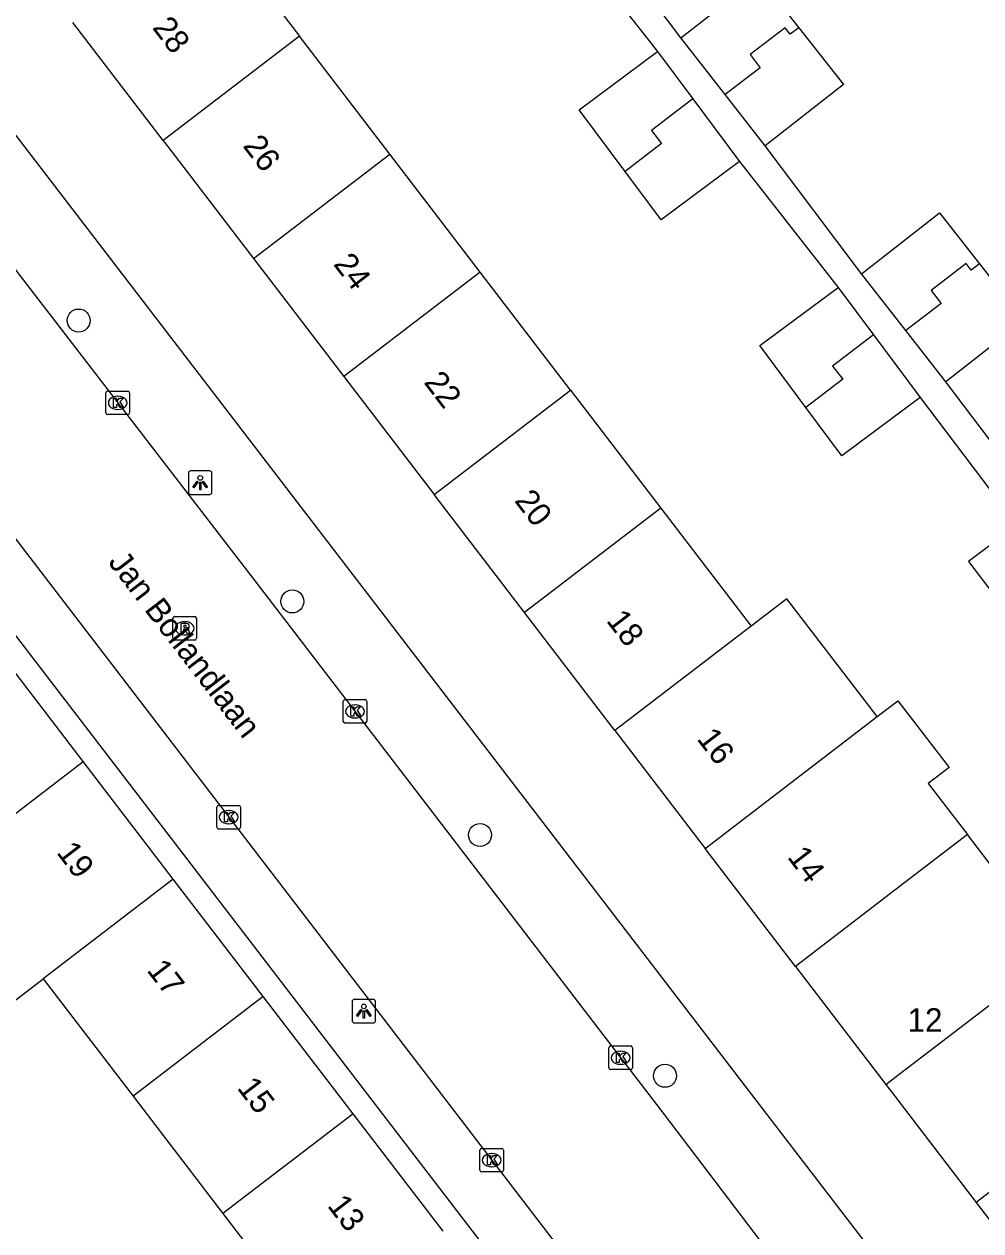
# Model space of a CAD drawing. Extents: x 159353 to 160616, y 385893 to 387321.
# Drawn here: x 159963 to 160003.7, y 386745.1 to 386796.3 of the extents above; entities that cross this region are included whole.
import ezdxf

# ---------------------------------------------------------------- set-up
doc = ezdxf.new("R2010")
doc.units = 0
for name, color, linetype in [('IMGEO_Boom', 7, 'Continuous'), ('IMGEO_Kolk', 7, 'Continuous'), ('IMGEO_Lichtpunt', 7, 'Continuous'), ('IMGEO_Openbare_ruimte_label', 7, 'Continuous'), ('IMGEO_Pand', 7, 'Continuous'), ('IMGEO_Pand_nummerreeks', 7, 'Continuous'), ('IMGEO_Rijbaan_lokaal_open', 7, 'Continuous'), ('IMGEO_Rioolput', 7, 'Continuous'), ('IMGEO_Voetpad_open', 7, 'Continuous')]:
    doc.layers.add(name, color=color, linetype=linetype)

msp = doc.modelspace()

# ---------------------------------------------------------------- linework, layer by layer
at = {"layer": 'IMGEO_Boom'}
for centre in [(159965.295, 386783.746), (159974.378, 386771.806), (159982.362, 386761.882), (159990.224, 386751.646)]:
    msp.add_circle(centre, 0.489, dxfattribs=at)
at = {"layer": 'IMGEO_Kolk'}
for p, q in [((159966.458, 386779.821), (159966.458, 386780.673)), ((159966.533, 386780.747), (159967.385, 386780.747)), ((159967.459, 386780.673), (159967.459, 386779.821)), ((159966.946, 386780.527), (159966.971, 386780.527)), ((159967.385, 386779.747), (159966.533, 386779.747)), ((159966.969, 386779.967), (159966.944, 386779.967)), ((159976.545, 386766.707), (159976.545, 386767.559)), ((159976.62, 386767.633), (159977.472, 386767.633)), ((159977.033, 386767.413), (159977.058, 386767.413)), ((159977.546, 386767.559), (159977.546, 386766.707)), ((159977.056, 386766.853), (159977.031, 386766.853)), ((159977.472, 386766.633), (159976.62, 386766.633)), ((159971.177, 386762.209), (159971.177, 386763.061)), ((159971.252, 386763.135), (159972.104, 386763.135)), ((159971.665, 386762.915), (159971.69, 386762.915)), ((159972.178, 386763.061), (159972.178, 386762.209)), ((159971.688, 386762.355), (159971.663, 386762.355)), ((159972.104, 386762.135), (159971.252, 386762.135)), ((159987.839, 386751.987), (159987.839, 386752.839)), ((159987.914, 386752.913), (159988.766, 386752.913)), ((159988.327, 386752.693), (159988.352, 386752.693)), ((159988.84, 386752.839), (159988.84, 386751.987)), ((159988.35, 386752.133), (159988.325, 386752.133)), ((159988.766, 386751.913), (159987.914, 386751.913)), ((159982.358, 386747.634), (159982.358, 386748.486)), ((159982.433, 386748.56), (159983.285, 386748.56)), ((159983.359, 386748.486), (159983.359, 386747.634)), ((159982.846, 386748.34), (159982.871, 386748.34)), ((159983.285, 386747.56), (159982.433, 386747.56)), ((159982.869, 386747.78), (159982.844, 386747.78))]:
    msp.add_line(p, q, dxfattribs=at)
for points in [[(159966.458, 386779.821), (159966.458, 386780.673)], [(159966.533, 386780.747), (159967.385, 386780.747)], [(159967.459, 386780.673), (159967.459, 386779.821)], [(159966.779, 386780.447), (159966.902, 386780.447), (159966.902, 386780.296), (159967.032, 386780.447), (159967.196, 386780.447), (159967.05, 386780.296), (159967.203, 386780.047), (159967.051, 386780.047), (159966.966, 386780.211), (159966.902, 386780.144), (159966.902, 386780.047), (159966.779, 386780.047), (159966.779, 386780.447)], [(159967.385, 386779.747), (159966.533, 386779.747)], [(159976.545, 386766.707), (159976.545, 386767.559)], [(159976.62, 386767.633), (159977.472, 386767.633)], [(159976.866, 386767.333), (159976.989, 386767.333), (159976.989, 386767.182), (159977.119, 386767.333), (159977.283, 386767.333), (159977.137, 386767.182), (159977.29, 386766.933), (159977.138, 386766.933), (159977.053, 386767.097), (159976.989, 386767.03), (159976.989, 386766.933), (159976.866, 386766.933), (159976.866, 386767.333)], [(159977.546, 386767.559), (159977.546, 386766.707)], [(159977.472, 386766.633), (159976.62, 386766.633)], [(159971.177, 386762.209), (159971.177, 386763.061)], [(159971.252, 386763.135), (159972.104, 386763.135)], [(159971.498, 386762.835), (159971.621, 386762.835), (159971.621, 386762.684), (159971.751, 386762.835), (159971.915, 386762.835), (159971.769, 386762.684), (159971.922, 386762.435), (159971.77, 386762.435), (159971.685, 386762.599), (159971.621, 386762.532), (159971.621, 386762.435), (159971.498, 386762.435), (159971.498, 386762.835)], [(159972.178, 386763.061), (159972.178, 386762.209)], [(159972.104, 386762.135), (159971.252, 386762.135)], [(159987.839, 386751.987), (159987.839, 386752.839)], [(159987.914, 386752.913), (159988.766, 386752.913)], [(159988.16, 386752.613), (159988.283, 386752.613), (159988.283, 386752.462), (159988.413, 386752.613), (159988.577, 386752.613), (159988.431, 386752.462), (159988.584, 386752.213), (159988.432, 386752.213), (159988.347, 386752.377), (159988.283, 386752.31), (159988.283, 386752.213), (159988.16, 386752.213), (159988.16, 386752.613)], [(159988.84, 386752.839), (159988.84, 386751.987)], [(159988.766, 386751.913), (159987.914, 386751.913)], [(159982.358, 386747.634), (159982.358, 386748.486)], [(159982.433, 386748.56), (159983.285, 386748.56)], [(159983.359, 386748.486), (159983.359, 386747.634)], [(159982.679, 386748.26), (159982.802, 386748.26), (159982.802, 386748.109), (159982.932, 386748.26), (159983.096, 386748.26), (159982.95, 386748.109), (159983.103, 386747.86), (159982.951, 386747.86), (159982.866, 386748.024), (159982.802, 386747.957), (159982.802, 386747.86), (159982.679, 386747.86), (159982.679, 386748.26)], [(159983.285, 386747.56), (159982.433, 386747.56)]]:
    msp.add_lwpolyline(points, dxfattribs=at)
for centre, start, end in [((159966.535, 386780.671), 91.552, 178.448), ((159966.535, 386780.671), 91.552, 178.448), ((159967.383, 386780.671), 1.552, 88.448), ((159967.383, 386780.671), 1.552, 88.448), ((159966.535, 386779.823), 181.552, 268.448), ((159966.535, 386779.823), 181.552, 268.448), ((159967.383, 386779.823), 271.552, 358.448), ((159967.383, 386779.823), 271.552, 358.448), ((159976.622, 386767.557), 91.552, 178.448), ((159976.622, 386767.557), 91.552, 178.448), ((159977.47, 386767.557), 1.552, 88.448), ((159977.47, 386767.557), 1.552, 88.448), ((159976.622, 386766.709), 181.552, 268.448), ((159976.622, 386766.709), 181.552, 268.448), ((159977.47, 386766.709), 271.552, 358.448), ((159977.47, 386766.709), 271.552, 358.448), ((159971.254, 386763.059), 91.552, 178.448), ((159971.254, 386763.059), 91.552, 178.448), ((159972.102, 386763.059), 1.552, 88.448), ((159972.102, 386763.059), 1.552, 88.448), ((159971.254, 386762.211), 181.552, 268.448), ((159971.254, 386762.211), 181.552, 268.448), ((159972.102, 386762.211), 271.552, 358.448), ((159972.102, 386762.211), 271.552, 358.448), ((159987.916, 386752.837), 91.552, 178.448), ((159987.916, 386752.837), 91.552, 178.448), ((159988.764, 386752.837), 1.552, 88.448), ((159988.764, 386752.837), 1.552, 88.448), ((159987.916, 386751.989), 181.552, 268.448), ((159987.916, 386751.989), 181.552, 268.448), ((159988.764, 386751.989), 271.552, 358.448), ((159988.764, 386751.989), 271.552, 358.448), ((159982.435, 386748.484), 91.552, 178.448), ((159982.435, 386748.484), 91.552, 178.448), ((159983.283, 386748.484), 1.552, 88.448), ((159983.283, 386748.484), 1.552, 88.448), ((159982.435, 386747.636), 181.552, 268.448), ((159982.435, 386747.636), 181.552, 268.448), ((159983.283, 386747.636), 271.552, 358.448), ((159983.283, 386747.636), 271.552, 358.448)]:
    msp.add_arc(centre, 0.0765, start, end, dxfattribs=at)
for centre, major_axis, ratio, start_param, end_param in [((159966.945, 386780.247), (-0.387, 0.002), 0.722429, 4.712389, 7.853982), ((159966.97, 386780.247), (-0.39, 0.002), 0.717154, 1.570796, 4.712389), ((159977.032, 386767.133), (-0.387, 0.002), 0.722429, 4.712389, 7.853982), ((159977.057, 386767.133), (-0.39, 0.002), 0.717154, 1.570796, 4.712389), ((159971.664, 386762.635), (-0.387, 0.002), 0.722429, 4.712389, 7.853982), ((159971.689, 386762.635), (-0.39, 0.002), 0.717154, 1.570796, 4.712389), ((159988.326, 386752.413), (-0.387, 0.002), 0.722429, 4.712389, 7.853982), ((159988.351, 386752.413), (-0.39, 0.002), 0.717154, 1.570796, 4.712389), ((159982.845, 386748.06), (-0.387, 0.002), 0.722429, 4.712389, 7.853982), ((159982.87, 386748.06), (-0.39, 0.002), 0.717154, 1.570796, 4.712389)]:
    msp.add_ellipse(centre, major_axis=major_axis, ratio=ratio, start_param=start_param, end_param=end_param, dxfattribs=at)
at = {"layer": 'IMGEO_Lichtpunt'}
for p, q in [((159969.966, 386777.259), (159969.966, 386776.452)), ((159969.966, 386777.259), (159969.966, 386776.452)), ((159970.868, 386777.354), (159970.06, 386777.354)), ((159970.868, 386777.354), (159970.06, 386777.354)), ((159970.962, 386776.452), (159970.962, 386777.259)), ((159970.962, 386776.452), (159970.962, 386777.259)), ((159970.06, 386776.358), (159970.868, 386776.358)), ((159970.06, 386776.358), (159970.868, 386776.358)), ((159976.922, 386754.798), (159976.922, 386753.991)), ((159976.922, 386754.798), (159976.922, 386753.991)), ((159977.824, 386754.893), (159977.016, 386754.893)), ((159977.824, 386754.893), (159977.016, 386754.893)), ((159977.918, 386753.991), (159977.918, 386754.798)), ((159977.918, 386753.991), (159977.918, 386754.798)), ((159977.016, 386753.897), (159977.824, 386753.897)), ((159977.016, 386753.897), (159977.824, 386753.897))]:
    msp.add_line(p, q, dxfattribs=at)
for points in [[(159970.34, 386776.923), (159970.379, 386776.895), (159970.191, 386776.633), (159970.153, 386776.66), (159970.34, 386776.923)], [(159970.442, 386776.875), (159970.489, 386776.875), (159970.489, 386776.553), (159970.442, 386776.553), (159970.442, 386776.875)], [(159970.552, 386776.895), (159970.59, 386776.922), (159970.777, 386776.66), (159970.738, 386776.632), (159970.552, 386776.895)], [(159977.296, 386754.462), (159977.335, 386754.434), (159977.147, 386754.172), (159977.109, 386754.199), (159977.296, 386754.462)], [(159977.398, 386754.414), (159977.445, 386754.414), (159977.445, 386754.092), (159977.398, 386754.092), (159977.398, 386754.414)], [(159977.508, 386754.434), (159977.546, 386754.461), (159977.733, 386754.199), (159977.694, 386754.171), (159977.508, 386754.434)]]:
    msp.add_lwpolyline(points, dxfattribs=at)
for centre in [(159970.465, 386777.057), (159977.421, 386754.596)]:
    msp.add_circle(centre, 0.0994, dxfattribs=at)
for centre, start, end in [((159970.06, 386777.259), 90, 180), ((159970.06, 386777.259), 90, 180), ((159970.868, 386777.259), 0, 90), ((159970.868, 386777.259), 0, 90), ((159970.06, 386776.452), 180, 270), ((159970.06, 386776.452), 180, 270), ((159970.868, 386776.452), 270, 0), ((159970.868, 386776.452), 270, 360), ((159977.016, 386754.798), 90, 180), ((159977.016, 386754.798), 90, 180), ((159977.824, 386754.798), 0, 90), ((159977.824, 386754.798), 0, 90), ((159977.016, 386753.991), 180, 270), ((159977.016, 386753.991), 180, 270), ((159977.824, 386753.991), 270, 0), ((159977.824, 386753.991), 270, 360)]:
    msp.add_arc(centre, 0.0946, start, end, dxfattribs=at)
at = {"layer": 'IMGEO_Pand'}
for points in [[(159970.842, 386800.842), (159974.681, 386795.829)], [(159990.896, 386795.762), (159994.218, 386798.36), (159995.914, 386796.192)], [(159968.894, 386791.396), (159965.054, 386796.41)], [(159995.914, 386796.192), (159995.548, 386795.911), (159995.334, 386796.188), (159993.846, 386795.046), (159994.272, 386794.49), (159992.785, 386793.348)], [(159995.914, 386796.192), (159997.807, 386793.771), (159994.485, 386791.173)], [(159974.681, 386795.829), (159968.894, 386791.396)], [(159978.522, 386790.814), (159974.681, 386795.829)], [(159992.785, 386793.348), (159990.896, 386795.762)], [(159988.532, 386790.078), (159986.577, 386792.707), (159989.907, 386795.183)], [(159989.907, 386795.183), (159991.403, 386793.17)], [(159991.403, 386793.17), (159989.652, 386791.823), (159990.079, 386791.268), (159988.532, 386790.078)], [(159991.403, 386793.17), (159993.39, 386790.498)], [(159994.485, 386791.173), (159992.785, 386793.348)], [(159968.894, 386791.396), (159972.734, 386786.381)], [(159972.734, 386786.381), (159978.522, 386790.814)], [(159982.361, 386785.801), (159978.522, 386790.814)], [(159993.39, 386790.498), (159990.061, 386788.023), (159988.532, 386790.078)], [(159998.577, 386785.731), (160001.899, 386788.329), (160003.596, 386786.159)], [(159972.734, 386786.381), (159976.574, 386781.368)], [(159982.361, 386785.801), (159976.574, 386781.368)], [(159986.203, 386780.785), (159982.361, 386785.801)], [(160003.596, 386786.159), (160003.242, 386785.888), (160003.028, 386786.169), (160001.539, 386785.025), (160001.965, 386784.47), (160000.465, 386783.318)], [(160003.596, 386786.159), (160005.488, 386783.74), (160002.166, 386781.142)], [(160000.465, 386783.318), (159998.577, 386785.731)], [(159996.213, 386780.049), (159994.258, 386782.678), (159997.588, 386785.154)], [(159997.588, 386785.154), (159999.084, 386783.141)], [(160002.166, 386781.142), (160000.465, 386783.318)], [(159999.084, 386783.141), (159997.353, 386781.809), (159997.78, 386781.254), (159996.213, 386780.049)], [(159999.084, 386783.141), (160001.071, 386780.469)], [(159976.574, 386781.368), (159980.415, 386776.352)], [(159980.415, 386776.352), (159986.203, 386780.785)], [(159986.203, 386780.785), (159990.042, 386775.772)], [(160001.071, 386780.469), (159997.742, 386777.994), (159996.213, 386780.049)], [(159984.255, 386771.339), (159980.415, 386776.352)], [(159990.042, 386775.772), (159984.255, 386771.339)], [(159990.042, 386775.772), (159993.884, 386770.755)], [(160005.178, 386775.051), (160003.133, 386773.501), (160005.078, 386770.935)], [(159999.245, 386766.91), (159995.408, 386771.922), (159993.884, 386770.755)], [(159988.096, 386766.323), (159984.255, 386771.339)], [(159993.884, 386770.755), (159988.096, 386766.323)], [(159965.492, 386764.999), (159961.665, 386769.988)], [(159999.245, 386766.91), (160000.126, 386767.586), (160002.301, 386764.748), (160001.419, 386764.072), (160003.085, 386761.895)], [(159991.935, 386761.31), (159999.245, 386766.91)], [(159988.096, 386766.323), (159991.935, 386761.31)], [(159959.964, 386760.766), (159965.492, 386764.999)], [(159969.319, 386760.01), (159965.492, 386764.999)], [(160003.085, 386761.895), (160000, 386759.53), (159995.776, 386756.295)], [(160005.403, 386755.714), (160004.03, 386757.508), (160005.552, 386758.673), (160003.085, 386761.895)], [(159995.776, 386756.295), (159991.935, 386761.31)], [(159959.964, 386760.766), (159957.776, 386759.091), (159959.787, 386756.464), (159959.069, 386755.914), (159960.879, 386753.549), (159963.785, 386755.773)], [(159969.319, 386760.01), (159963.785, 386755.773)], [(159973.146, 386755.02), (159969.319, 386760.01)], [(159995.776, 386756.295), (159999.617, 386751.281)], [(159963.785, 386755.773), (159967.609, 386750.781)], [(159999.617, 386751.281), (160000, 386751.574), (160005.403, 386755.714)], [(159973.146, 386755.02), (159967.609, 386750.781)], [(159976.973, 386750.031), (159973.146, 386755.02)], [(159999.617, 386751.281), (160000, 386750.78), (160000.597, 386750), (160003.457, 386746.266)], [(159967.609, 386750.781), (159968.205, 386750), (159971.43, 386745.788)], [(160009.245, 386750.699), (160008.332, 386750), (160003.457, 386746.266)], [(159976.973, 386750.031), (159971.43, 386745.788)], [(159980.8, 386745.042), (159976.973, 386750.031)], [(159971.43, 386745.788), (159975.255, 386740.796)], [(160003.457, 386746.266), (160007.296, 386741.253)]]:
    msp.add_lwpolyline(points, dxfattribs=at)
at = {"layer": 'IMGEO_Rijbaan_lokaal_open'}
for points in [[(159954.634, 386796.243), (159972.883, 386772.556), (159990.19, 386750), (159999.425, 386737.847), (160001.266, 386735.451), (160006.868, 386728.263), (160013.954, 386719.005)], [(159949.038, 386792.165), (159952.219, 386787.997), (159981.373, 386750), (160000, 386725.7), (160009.257, 386713.623)]]:
    msp.add_lwpolyline(points, dxfattribs=at)
at = {"layer": 'IMGEO_Rioolput'}
for p, q in [((159969.304, 386770.239), (159969.304, 386771.091)), ((159969.379, 386771.165), (159970.231, 386771.165)), ((159969.792, 386770.945), (159969.817, 386770.945)), ((159970.305, 386771.091), (159970.305, 386770.239)), ((159970.231, 386770.165), (159969.379, 386770.165)), ((159969.815, 386770.385), (159969.79, 386770.385))]:
    msp.add_line(p, q, dxfattribs=at)
for points in [[(159969.304, 386770.239), (159969.304, 386771.091)], [(159969.379, 386771.165), (159970.231, 386771.165)], [(159970.305, 386771.091), (159970.305, 386770.239)], [(159969.893, 386770.863), (159969.641, 386770.865), (159969.641, 386770.465)], [(159969.641, 386770.465), (159969.765, 386770.465), (159969.765, 386770.627), (159969.776, 386770.627)], [(159969.819, 386770.784), (159969.765, 386770.784), (159969.765, 386770.703)], [(159969.765, 386770.703), (159969.817, 386770.703)], [(159969.823, 386770.598), (159969.894, 386770.465), (159970.034, 386770.465), (159969.969, 386770.591)], [(159970.231, 386770.165), (159969.379, 386770.165)]]:
    msp.add_lwpolyline(points, dxfattribs=at)
for centre, radius, start, end in [((159969.381, 386771.089), 0.0765, 91.552, 178.448), ((159969.381, 386771.089), 0.0765, 91.552, 178.448), ((159970.229, 386771.089), 0.0765, 1.552, 88.448), ((159970.229, 386771.089), 0.0765, 1.552, 88.448), ((159969.775, 386770.574), 0.0533, 26.0293, 88.6989), ((159969.801, 386770.892), 0.19, 274.7715, 282.9687), ((159969.825, 386770.688), 0.0964, 77.0061, 93.1865), ((159969.839, 386770.745), 0.0378, 276.6634, 79.6772), ((159969.892, 386770.753), 0.109, 350.3612, 89.416), ((159969.89, 386770.753), 0.112, 277.5842, 350.9817), ((159969.874, 386770.538), 0.108, 29.5134, 73.7905), ((159969.381, 386770.241), 0.0765, 181.552, 268.448), ((159969.381, 386770.241), 0.0765, 181.552, 268.448), ((159970.229, 386770.241), 0.0765, 271.552, 358.448), ((159970.229, 386770.241), 0.0765, 271.552, 358.448)]:
    msp.add_arc(centre, radius, start, end, dxfattribs=at)
for centre, major_axis, ratio, start_param, end_param in [((159969.791, 386770.665), (-0.387, 0.002), 0.722429, 4.712389, 7.853982), ((159969.816, 386770.665), (-0.39, 0.002), 0.717154, 1.570796, 4.712389)]:
    msp.add_ellipse(centre, major_axis=major_axis, ratio=ratio, start_param=start_param, end_param=end_param, dxfattribs=at)
at = {"layer": 'IMGEO_Voetpad_open'}
for points in [[(159990.896, 386795.762), (159986.808, 386801.2)], [(159985.71, 386800.526), (159989.907, 386795.183)], [(160015.138, 386723.204), (160000, 386742.927), (159994.571, 386750), (159957.575, 386798.202)], [(159998.577, 386785.731), (159994.485, 386791.173)], [(159993.39, 386790.498), (159997.588, 386785.154)], [(159947.245, 386790.358), (159978.228, 386750), (160000, 386721.641), (160004.827, 386715.354)], [(160006.196, 386775.823), (160002.166, 386781.142)], [(160001.071, 386780.469), (160005.178, 386775.051)]]:
    msp.add_lwpolyline(points, dxfattribs=at)

# ---------------------------------------------------------------- texts
at = {"layer": 'IMGEO_Openbare_ruimte_label'}
msp.add_text('Jan Bollandlaan', height=1, rotation=307.5232, dxfattribs=at).set_placement((159966.52, 386773.464))
at = {"layer": 'IMGEO_Pand_nummerreeks'}
for s, rotation, p in [('28', 307.4479, (159968.399, 386796.186)), ('26', 307.4479, (159972.247, 386791.162)), ('24', 307.4479, (159976.096, 386786.136)), ('22', 307.4479, (159979.943, 386781.113)), ('20', 307.4479, (159983.795, 386776.083)), ('18', 307.4479, (159987.7, 386770.984)), ('16', 307.4479, (159991.548, 386765.962)), ('19', 307.4884, (159964.326, 386761.13)), ('14', 307.4479, (159995.397, 386760.936)), ('17', 307.4899, (159968.164, 386756.126)), ('15', 307.4899, (159972.002, 386751.123)), ('13', 307.4899, (159975.84, 386746.119))]:
    msp.add_text(s, height=1, rotation=rotation, dxfattribs=at).set_placement(p)
msp.add_text('12', height=1, dxfattribs=at).set_placement((160000.534, 386753.518))

doc.saveas('drawing.dxf')
